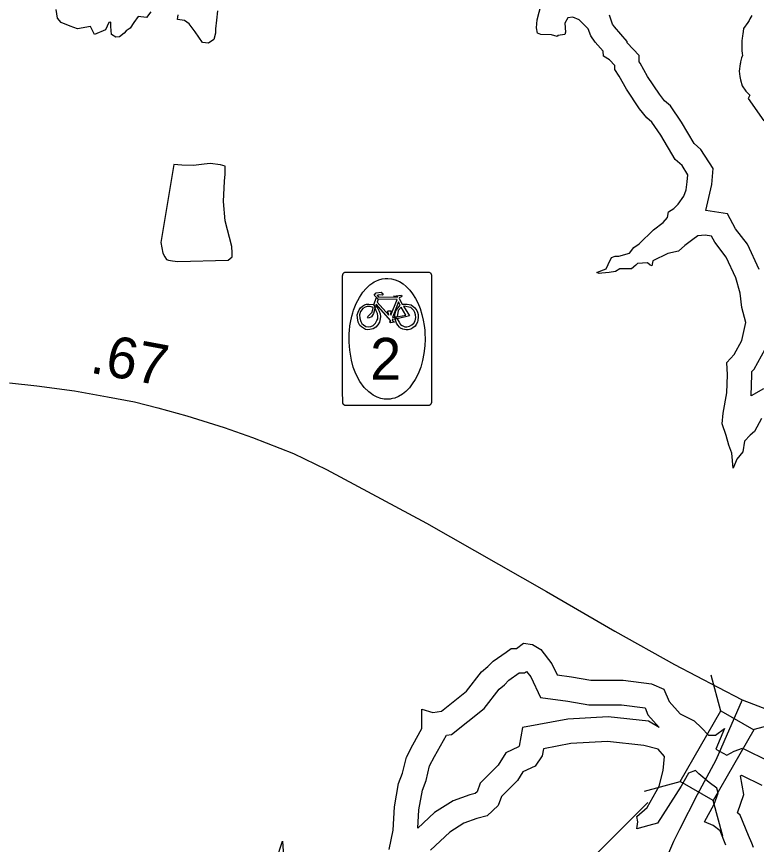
# Model space of a CAD drawing. Extents: x 1662474 to 1856135, y 779280 to 917889.
# Drawn here: x 1741520 to 1743777, y 790244 to 792768 of the extents above; entities that cross this region are included whole.
import ezdxf

# ---------------------------------------------------------------- set-up
doc = ezdxf.new("R2010")
doc.units = 0
for name, color, linetype in [('Exist Hydrographic Buffer Line', 7, 'Continuous'), ('Exist Hydrographic Lake Shore', 7, 'Continuous'), ('Exist Hydrographic Pond Under 1500 Sq Ft', 7, 'Continuous'), ('Exist Road Primary NC Attributed', 7, 'Continuous'), ('Exist Road Primary NC Mileage Hundredths English Label', 7, 'Continuous'), ('Exist Road Primary NC Shield Bike CELL', 7, 'Continuous'), ('Exist Road Primary NC Shield Bike NC Label', 7, 'Continuous'), ('Exist Road Secondary Structure Standard Bridge CELL', 7, 'Continuous'), ('Exist Road Secondary Structure Standard Bridge Number Label', 7, 'Continuous'), ('Exist Road Secondary Type 51 Attributed', 7, 'Continuous')]:
    doc.layers.add(name, color=color, linetype=linetype)

msp = doc.modelspace()

# ---------------------------------------------------------------- linework, layer by layer
at = {"layer": 'Exist Hydrographic Buffer Line'}
for points in [[(1743785, 791997.3), (1743749.2, 792073.7), (1743713.1, 792120.4), (1743688.6, 792167), (1743622.4, 792177), (1743640.5, 792256.4), (1743644.9, 792304.8), (1743607.4, 792363.2), (1743586.9, 792380.9), (1743548.4, 792446.6), (1743514.4, 792496), (1743496.8, 792511.4), (1743481, 792531.5), (1743444.2, 792585.4), (1743422.3, 792626.2), (1743419.5, 792630.2), (1743419.5, 792649.1), (1743382.5, 792688.4), (1743382.3, 792692.5), (1743344, 792737.1), (1743338.3, 792744.9), (1743328.4, 792772.1)], [(1743762.9, 792771.8), (1743757.2, 792761.3), (1743754.9, 792755.9), (1743753, 792753.2), (1743750.6, 792749.5), (1743736.9, 792732.1), (1743735.5, 792714.9), (1743734, 792710), (1743733.5, 792700.1), (1743732.8, 792696.4), (1743732.2, 792685.3), (1743732.2, 792676.9), (1743732.6, 792665), (1743733.6, 792655.9), (1743733.9, 792649.8), (1743731.2, 792642.2), (1743728.3, 792630.2), (1743728, 792627.3), (1743727, 792623.8), (1743723.7, 792601.4), (1743726.4, 792585.1), (1743728, 792575), (1743733.8, 792556.4), (1743744.8, 792540.4), (1743756.2, 792528)], [(1743756.2, 792528), (1743752.1, 792518.2), (1743799.9, 792450.6)], [(1743798.5, 791632.8), (1743760.8, 791611.7), (1743761.1, 791613.2), (1743763.3, 791675.4), (1743762.9, 791685.8), (1743770, 791693.5), (1743803.2, 791754.4)], [(1742744.2, 790293.3), (1742747.3, 790349.6), (1742758.1, 790409.4), (1742769.2, 790439), (1742779.9, 790483.7), (1742794.8, 790512), (1742831.2, 790576.9), (1742846.8, 790579.3), (1742946.6, 790658.6), (1742992, 790717.8), (1743007.9, 790730.5), (1743022, 790744.6), (1743053.6, 790766.7), (1743069, 790766.7), (1743075.8, 790771.7), (1743088.7, 790755), (1743118.4, 790692), (1743201.1, 790680.8), (1743265.3, 790670.1), (1743365, 790670.1), (1743437, 790660.3), (1743437.2, 790660.2), (1743446, 790639.3), (1743480.6, 790600.6)], [(1743480.6, 790600.6), (1743447.2, 790619.7), (1743324.8, 790632.8), (1743201.3, 790626.3), (1743062.9, 790600), (1743052.6, 790543.5), (1743051.5, 790541.8), (1743012.1, 790523.2), (1742989.3, 790486.1), (1742934.3, 790431), (1742924.8, 790404.6), (1742918.7, 790398.8), (1742902.7, 790394.8), (1742851.8, 790377), (1742795.3, 790341), (1742744.2, 790293.3)], [(1743768.1, 790234.8), (1743763.3, 790248.3), (1743752.7, 790271.7), (1743727.4, 790333.5), (1743718.6, 790339.9), (1743738.4, 790396.1), (1743728.2, 790453.4)], [(1743728.2, 790453.4), (1743731.7, 790455.3), (1743793.8, 790424.2)]]:
    msp.add_lwpolyline(points, dxfattribs=at)
at = {"layer": 'Exist Hydrographic Lake Shore'}
for points in [[(1743791.8, 791543.1), (1743771.1, 791502.7), (1743757.3, 791491.8), (1743740.6, 791473.1), (1743735.6, 791440.5), (1743716.9, 791418.8), (1743706, 791391.2), (1743702.1, 791436.6), (1743692.2, 791461.2), (1743684.3, 791490.8), (1743672.5, 791526.3), (1743675.4, 791558.9), (1743686.3, 791621.1), (1743688.3, 791675.3), (1743686.8, 791713.8), (1743708.5, 791737.5), (1743732.2, 791780.9), (1743744, 791835.1), (1743732.2, 791881.5), (1743727.2, 791924.9), (1743714.4, 791971.2), (1743684.8, 792034.4), (1743649.8, 792079.8), (1743639.9, 792098.5), (1743620.2, 792101.5), (1743598.5, 792099.5), (1743582.7, 792088.6), (1743558.1, 792069.9), (1743539.3, 792053.1), (1743506.8, 792045.2), (1743460.4, 792023.5), (1743457.4, 792007.7), (1743452.5, 792009.7), (1743444.6, 792017.6), (1743414, 792015.6), (1743409.1, 792009.7), (1743395.3, 791998.9), (1743359.8, 791998.9), (1743347, 791991), (1743327.2, 791988), (1743305.5, 791986), (1743297.6, 791985.1), (1743289.7, 791988), (1743302.6, 791992.9), (1743318.3, 791998.9), (1743324.3, 792011.7), (1743335.1, 792033.4), (1743346, 792037.3), (1743356.8, 792037.3), (1743389.4, 792047.2), (1743403.2, 792064), (1743419, 792074.8), (1743462.4, 792118.2), (1743492, 792139.9), (1743505.8, 792155.7), (1743508.7, 792172.5), (1743524.5, 792183.3), (1743538.3, 792196.2), (1743555.1, 792220.8), (1743563, 792239.6), (1743565.9, 792264.2), (1743567.9, 792285.9), (1743550.2, 792313.6), (1743528.5, 792332.3), (1743485.1, 792406.3), (1743457.9, 792445.7), (1743442.1, 792459.5), (1743420.4, 792487.2), (1743380, 792546.4), (1743358.3, 792586.8), (1743344.5, 792606.5), (1743344.5, 792619.4), (1743328.7, 792636.1), (1743310, 792647), (1743309, 792662.8), (1743285.3, 792690.4), (1743271.5, 792709.1), (1743263.6, 792730.8), (1743236, 792758.4), (1743217.2, 792766.3), (1743201.4, 792764.4), (1743192.6, 792747.6), (1743194.5, 792721), (1743192.6, 792713.1), (1743170.9, 792710.1), (1743168.9, 792707.2), (1743152.1, 792712.1), (1743119.6, 792713.1), (1743108.7, 792717), (1743105.8, 792733.8), (1743107.7, 792758.4), (1743120.1, 792804.8)], [(1741929.9, 792782.1), (1741916.1, 792765.4), (1741891.4, 792768.3), (1741877.6, 792749.6), (1741866.8, 792732.8), (1741853.9, 792724.9), (1741848, 792717), (1741834.2, 792706.2), (1741823.3, 792705.2), (1741809.5, 792713.1), (1741807.6, 792737.7), (1741807.6, 792751.5), (1741801.6, 792749.6), (1741790.8, 792727.9), (1741758.2, 792713.1), (1741745.4, 792737.7), (1741705.5, 792730.8), (1741683.8, 792738.7), (1741656.1, 792749.6), (1741645.3, 792763.4), (1741640.4, 792790)], [(1742133.1, 792785.1), (1742130.1, 792757.5), (1742127.2, 792730.8), (1742127.2, 792717), (1742122.2, 792698.3), (1742105.5, 792687.4), (1742086.7, 792689.4), (1742065, 792721.9), (1742046.3, 792745.6), (1742032.5, 792756.5), (1742010.8, 792759.4), (1742012.8, 792773.2)], [(1742656.9, 790228.2), (1742668.8, 790287.3), (1742672.7, 790358.4), (1742685.5, 790429.4), (1742697.4, 790461), (1742709.2, 790510.3), (1742728.9, 790547.8), (1742756.5, 790597.1), (1742756.5, 790624.7), (1742756.5, 790656.3), (1742790.1, 790646.4), (1742815.7, 790650.4), (1742892.7, 790711.5), (1742938.1, 790770.7), (1742957.8, 790786.5), (1742973.6, 790802.3), (1743013, 790829.9), (1743028.8, 790841.7), (1743044.6, 790841.7), (1743066.3, 790857.5), (1743093.9, 790853.6), (1743119.6, 790837.8), (1743153.1, 790794.4), (1743168.9, 790760.8), (1743212.3, 790754.9), (1743271.5, 790745.1), (1743370.1, 790745.1), (1743456.9, 790733.2), (1743494.4, 790717.4), (1743510.2, 790680), (1743543.8, 790642.5), (1743587.2, 790620.8), (1743608.9, 790599.1), (1743630.6, 790577.4), (1743652.3, 790577.4), (1743679.9, 790597.1), (1743653.2, 790534), (1743686.8, 790516.2), (1743708.5, 790528), (1743734.1, 790537.9), (1743817, 790496.5)], [(1743683.8, 790242), (1743666.1, 790285.4), (1743644.4, 790301.2), (1743618.7, 790313), (1743648.3, 790366.3), (1743660.2, 790399.8), (1743656.2, 790415.6), (1743632.5, 790433.3), (1743601, 790459), (1743591.1, 790468.9), (1743569.4, 790461), (1743547.7, 790421.5), (1743474.7, 790309), (1743449.1, 790301.2), (1743411.6, 790291.3), (1743415.5, 790313), (1743411.6, 790328.8), (1743443.1, 790356.4), (1743480.6, 790421.5), (1743492.5, 790468.9), (1743496.4, 790512.3), (1743476.7, 790534), (1743433.3, 790545.8), (1743322.8, 790557.6), (1743210.3, 790551.7), (1743127.5, 790535.9), (1743123.5, 790514.2), (1743101.8, 790482.7), (1743064.3, 790464.9), (1743048.5, 790439.3), (1742999.2, 790389.9), (1742989.4, 790362.3), (1742955.8, 790330.7), (1742924.2, 790322.9), (1742884.8, 790309), (1742841.4, 790281.4), (1742782.2, 790226.2)], [(1742311.7, 790194.6), (1742331.4, 790253.8), (1742337.3, 790163)]]:
    msp.add_lwpolyline(points, dxfattribs=at)
at = {"layer": 'Exist Hydrographic Pond Under 1500 Sq Ft'}
msp.add_lwpolyline([(1742092.2, 792318.3), (1742060.2, 792314.5), (1742024.3, 792314.8), (1742000.1, 792317), (1741960.1, 792079.3), (1741965.8, 792047.2), (1741971.8, 792035.2), (1741977.7, 792027.2), (1741983.9, 792025.1), (1741995.8, 792023), (1742011.8, 792020.8), (1742165.8, 792025.6), (1742177.9, 792035.5), (1742178.1, 792047.5), (1742176.2, 792067.5), (1742156.7, 792145.7), (1742151.4, 792203.8), (1742153.9, 792265.8), (1742155.9, 792287.8), (1742156.1, 792299.8), (1742156.1, 792311.7), (1742142.2, 792315.8), (1742110.2, 792320.1), (1742092.2, 792318.3)], dxfattribs=at)
at = {"layer": 'Exist Road Primary NC Attributed'}
for points in [[(1741498, 791651.5), (1741581.4, 791642.6), (1741697.1, 791626.7), (1741797.7, 791608.8), (1741879.7, 791593.7), (1741951.4, 791575.1), (1742038.9, 791550.9), (1742153.3, 791515.5), (1742239.4, 791484.5), (1742364.8, 791435.9), (1742465.4, 791387), (1742770.6, 791223.7), (1743136.5, 791014.9), (1743344.6, 790894.7), (1743526.5, 790792.7), (1743658.8, 790723.1), (1743733.2, 790685.2)], [(1743733.2, 790685.2), (1743897.8, 790621.5), (1743972.9, 790600.1), (1744045.3, 790581.5), (1744134.2, 790562.9), (1744285.8, 790544), (1744366.4, 790536.7), (1744460.1, 790536.7), (1744599.3, 790544.3)]]:
    msp.add_lwpolyline(points, dxfattribs=at)
at = {"layer": 'Exist Road Primary NC Shield Bike CELL'}
for points in [[(1742524.6, 791989.2), (1742525.5, 791989.2), (1742558.5, 791989.2), (1742741.9, 791989.2), (1742774.9, 791989.2), (1742776.1, 791989.1), (1742776.7, 791989), (1742777.4, 791988.9), (1742778.2, 791988.7), (1742778.9, 791988.4), (1742780.2, 791987.7), (1742780.8, 791987.3), (1742781.4, 791986.9), (1742782.2, 791986.3), (1742783.1, 791985.3), (1742783.7, 791984.5), (1742784, 791984), (1742784.2, 791983.7), (1742784.5, 791983.2), (1742784.7, 791982.7), (1742784.9, 791982.3), (1742785.1, 791981.5), (1742785.4, 791980.6), (1742785.5, 791979.7), (1742785.6, 791979.3), (1742785.6, 791978.9), (1742785.6, 791945.5), (1742785.6, 791625.6), (1742785.6, 791592.5), (1742785.5, 791591.3), (1742785.4, 791590.7), (1742785.2, 791589.9), (1742785, 791589.2), (1742784.8, 791588.5), (1742784.1, 791587.2), (1742783.7, 791586.6), (1742783.3, 791585.9), (1742782.7, 791585.2), (1742782.2, 791584.8), (1742781.7, 791584.3), (1742781.3, 791584), (1742780.8, 791583.7), (1742780.4, 791583.4), (1742780, 791583.2), (1742779.5, 791582.9), (1742778.7, 791582.5), (1742777.9, 791582.3), (1742777, 791582), (1742776.5, 791581.9), (1742776.1, 791581.9), (1742775.7, 791581.8), (1742775.3, 791581.8), (1742774.8, 791581.8), (1742741.8, 791581.8), (1742558.5, 791581.8), (1742525.5, 791581.8), (1742524.9, 791581.8), (1742524.3, 791581.9), (1742523.7, 791582), (1742522.9, 791582.1), (1742522.2, 791582.3), (1742521.5, 791582.6), (1742520.8, 791583), (1742520.1, 791583.3), (1742519.5, 791583.7), (1742518.9, 791584.1), (1742518.6, 791584.4), (1742518.2, 791584.7), (1742517.9, 791585), (1742517.5, 791585.4), (1742517.2, 791585.8), (1742516.8, 791586.3), (1742516.5, 791586.7), (1742516.3, 791587.2), (1742515.9, 791587.7), (1742515.7, 791588.2), (1742515.5, 791588.8), (1742515.4, 791589.1), (1742515.3, 791589.4), (1742515.2, 791589.6), (1742515.1, 791589.8), (1742515.1, 791590), (1742515, 791590.3), (1742515, 791590.5), (1742514.9, 791590.8), (1742514.9, 791591), (1742514.8, 791591.3), (1742514.8, 791591.5), (1742514.8, 791591.7), (1742514.8, 791592.4), (1742514.7, 791625.5), (1742514.7, 791945.5), (1742514.7, 791978.5), (1742514.8, 791979.7), (1742514.9, 791980.3), (1742515.1, 791981.1), (1742515.3, 791981.8), (1742515.6, 791982.5), (1742516.2, 791983.8), (1742516.6, 791984.4), (1742517.1, 791985.1), (1742517.7, 791985.8), (1742518.7, 791986.7), (1742519.5, 791987.3), (1742519.9, 791987.6), (1742520.3, 791987.8), (1742520.8, 791988.1), (1742521.2, 791988.3), (1742521.7, 791988.5), (1742522.4, 791988.7), (1742523.4, 791989), (1742524.3, 791989.1)], [(1742650.1, 791601.3), (1742645.5, 791601.5), (1742641.1, 791601.9), (1742631.1, 791603.6), (1742619.9, 791607.7), (1742613.4, 791610.9), (1742608.1, 791613.9), (1742602.4, 791617.7), (1742594.4, 791623.6), (1742580.7, 791637.5), (1742567.2, 791655.5), (1742555.3, 791678.7), (1742547.1, 791699.5), (1742541.8, 791720), (1742536.2, 791750.8), (1742534.3, 791775.2), (1742534.2, 791787.1), (1742534.4, 791795.8), (1742534.7, 791801.9), (1742535.4, 791811.3), (1742536.8, 791825.6), (1742539.4, 791840.2), (1742541.4, 791849.6), (1742542.8, 791854.8), (1742545.5, 791864.5), (1742548, 791872.9), (1742555.9, 791893.5), (1742565.7, 791912), (1742576.5, 791927.6), (1742586.1, 791939.3), (1742597.6, 791950.1), (1742606.5, 791956.1), (1742611.1, 791958.9), (1742616.3, 791961.7), (1742624.9, 791965.6), (1742635.3, 791968.2), (1742644.6, 791969.7), (1742652.3, 791969.9), (1742663.2, 791968.8), (1742674.6, 791965.7), (1742687.6, 791960.1), (1742698.9, 791953.1), (1742708.6, 791944.9), (1742719.3, 791933.8), (1742728, 791922.5), (1742736.6, 791908.6), (1742743.7, 791895), (1742750.8, 791877.7), (1742756.4, 791859.7), (1742760.4, 791842.6), (1742763.4, 791826), (1742764.9, 791811.5), (1742765.5, 791803.3), (1742766.4, 791784.4), (1742765.5, 791764), (1742762.8, 791740.4), (1742758.5, 791719.8), (1742752.7, 791698.9), (1742744.8, 791678.7), (1742735.7, 791661.2), (1742727.2, 791648), (1742718.3, 791636.5), (1742707.1, 791624.8), (1742696.8, 791616.6), (1742685.5, 791610), (1742674.1, 791605.1), (1742667, 791603.2), (1742662.8, 791602.5), (1742659.4, 791601.8), (1742655.5, 791601.6)], [(1742669.6, 791916), (1742693.7, 791918.8), (1742695.5, 791917), (1742694.1, 791913.3), (1742688.1, 791911.4), (1742686.6, 791908.2), (1742696.7, 791891.1), (1742711.2, 791891.7), (1742724, 791888.9), (1742735.3, 791880.3), (1742740.6, 791871.8), (1742743.2, 791867.1), (1742745, 791859.4), (1742745.4, 791851.2), (1742744.4, 791842.6), (1742742.6, 791836.2), (1742738.9, 791829.3), (1742735.4, 791824.1), (1742728.7, 791818.7), (1742722.6, 791815.1), (1742714.2, 791813), (1742708.9, 791812.8), (1742698.1, 791814.5), (1742691.3, 791818), (1742687.9, 791820.8), (1742682.7, 791827.3), (1742679.3, 791833.4), (1742674.7, 791845.6), (1742673.6, 791851.4), (1742681, 791846.1), (1742686.8, 791836.3), (1742691, 791829.5), (1742696.3, 791825.8), (1742704.5, 791822.4), (1742710.6, 791822.3), (1742718.7, 791824.1), (1742726.2, 791828.4), (1742731.7, 791833.7), (1742736, 791840.8), (1742737.4, 791850.9), (1742737.1, 791859), (1742735.3, 791865.8), (1742731.8, 791871.9), (1742728.2, 791876.1), (1742722.2, 791880.7), (1742716.5, 791882.5), (1742707.2, 791884.3), (1742700.7, 791884.9), (1742718.2, 791855.4), (1742681, 791846.1), (1742673.6, 791851.4), (1742707.8, 791857.6), (1742693.6, 791882.1), (1742683.7, 791871.5), (1742680.9, 791852.9), (1742673.6, 791851.4), (1742674, 791859.3), (1742677.1, 791871.1), (1742682.6, 791879.2), (1742690.3, 791888.2), (1742685.4, 791898.7), (1742666.6, 791850.7), (1742673.8, 791851.5), (1742674.7, 791845.6), (1742666.2, 791844.6), (1742668.1, 791839.4), (1742673.1, 791836.7), (1742660.5, 791833.8), (1742657.4, 791837.7), (1742662, 791840.2), (1742617.3, 791891.2), (1742615.6, 791886.4), (1742621.8, 791878.1), (1742625.9, 791870), (1742628.7, 791861.5), (1742630.1, 791854), (1742629.3, 791846.5), (1742627.2, 791836.7), (1742622.3, 791827.7), (1742615.5, 791821), (1742607.7, 791816.2), (1742598.1, 791813.9), (1742591.1, 791813.3), (1742584, 791814.2), (1742571.7, 791821.7), (1742567.6, 791826.2), (1742561.9, 791836.6), (1742559.5, 791849.6), (1742559.3, 791858.8), (1742561.7, 791866.9), (1742565.3, 791874.3), (1742569.5, 791879.6), (1742575.5, 791885.5), (1742580.9, 791888.9), (1742587.7, 791891), (1742594.7, 791891.6), (1742610, 791889.9), (1742613.5, 791881.7), (1742608.8, 791862.8), (1742602.8, 791852.8), (1742593.9, 791848.7), (1742590.4, 791852.2), (1742604.7, 791866.7), (1742607.8, 791880.4), (1742604.6, 791881.8), (1742598.6, 791883.8), (1742589, 791884), (1742583.6, 791882.4), (1742576.2, 791878), (1742569.1, 791868.7), (1742566, 791859.1), (1742567.2, 791848.4), (1742570, 791838.4), (1742573.5, 791832), (1742578.5, 791828.1), (1742585.8, 791823.6), (1742592.3, 791822.4), (1742600.3, 791822.9), (1742608.1, 791826.3), (1742614.8, 791833), (1742619.1, 791841.2), (1742621.5, 791847), (1742622.2, 791854.4), (1742621.2, 791862.3), (1742617.4, 791871.3), (1742610, 791889.9), (1742617.7, 791911.7), (1742623.1, 791906), (1742620.1, 791897.4), (1742655.8, 791857.6), (1742654.7, 791862.7), (1742651, 791869), (1742652.6, 791870.4), (1742662.9, 791870.4), (1742660.9, 791863.1), (1742662, 791857.9), (1742680.9, 791905.6), (1742623.1, 791906), (1742617.7, 791911.7), (1742611, 791918.8), (1742616.7, 791925.5), (1742632, 791927.4), (1742638.1, 791922.7), (1742634.9, 791918.4), (1742625.6, 791919.4), (1742619.2, 791918), (1742620.6, 791916.7), (1742623.9, 791916.7), (1742622.4, 791913.5), (1742681.7, 791912.9), (1742682.1, 791914.4)]]:
    msp.add_lwpolyline(points, close=True, dxfattribs=at)
at = {"layer": 'Exist Road Secondary Structure Standard Bridge CELL'}
for p, q in [((1743668.5, 790650.6), (1743639.1, 790759.9)), ((1743766.6, 790594.1), (1743875.9, 790623.4)), ((1743435, 790406.7), (1743544.3, 790436.1)), ((1743673.9, 790269), (1743644.6, 790378.3))]:
    msp.add_line(p, q, dxfattribs=at)
msp.add_lwpolyline([(1743544.3, 790436.1), (1743668, 790650.9), (1743768.4, 790593), (1743644.6, 790378.3)], close=True, dxfattribs=at)
at = {"layer": 'Exist Road Secondary Structure Standard Bridge Number Label'}
msp.add_line((1743445.3, 790372.1), (1742240.6, 789167.4), dxfattribs=at)
at = {"layer": 'Exist Road Secondary Type 51 Attributed'}
msp.add_lwpolyline([(1743733.2, 790685.2), (1743653.2, 790501.2), (1743596.1, 790395.5), (1743542.3, 790289.4), (1743523.7, 790252.8), (1743508.5, 790217.7)], dxfattribs=at)

# ---------------------------------------------------------------- texts
at = {"layer": 'Exist Road Primary NC Mileage Hundredths English Label'}
msp.add_text('.67', height=125, rotation=349.5258, dxfattribs=at).set_placement((1741740.6, 791683))
at = {"layer": 'Exist Road Primary NC Shield Bike NC Label'}
msp.add_text('2', height=127.5, dxfattribs=at).set_placement((1742598.5, 791660.8))

doc.saveas('drawing.dxf')
